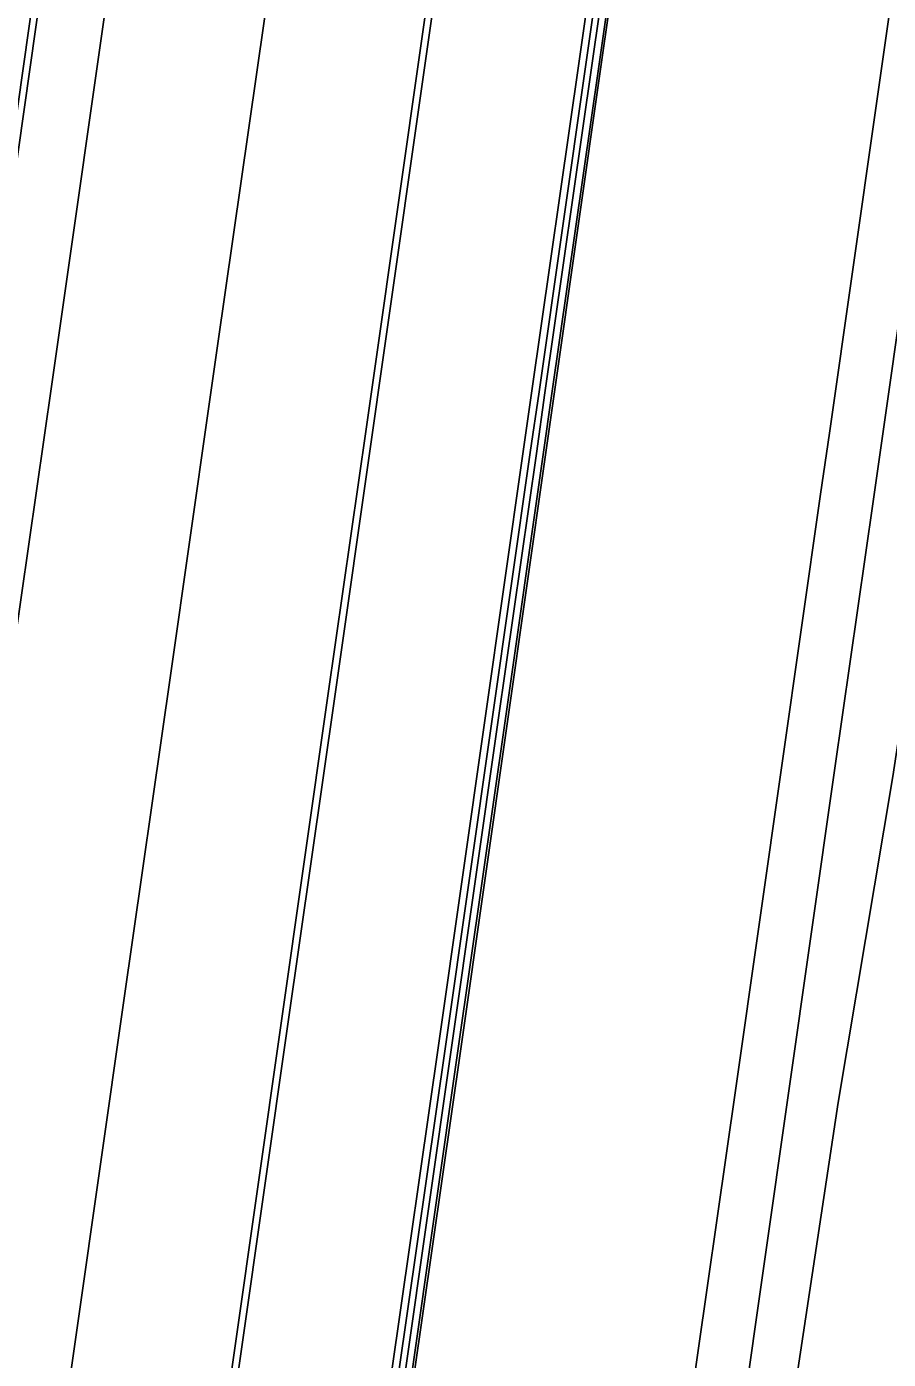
# Model space of a CAD drawing. Extents: x 1797478 to 1808916, y 246529 to 250952.
# Drawn here: x 1797985.5 to 1798050.6, y 249683 to 249783.7 of the extents above; entities that cross this region are included whole.
import ezdxf

# ---------------------------------------------------------------- set-up
doc = ezdxf.new("R2010")
doc.units = 0
for name, color, linetype in [('1', 7, 'Continuous'), ('60', 7, 'Continuous'), ('DTCH-LINBTM', 7, 'Continuous'), ('DTCH-LINFRSLP', 7, 'Continuous'), ('EDPV-LINE', 7, 'Continuous'), ('LIMT-CSLINE', 7, 'Continuous'), ('SHDR-UPAV', 7, 'Continuous')]:
    doc.layers.add(name, color=color, linetype=linetype)

msp = doc.modelspace()

# ---------------------------------------------------------------- linework, layer by layer
for points in [[(1797968.8, 249665.89), (1797971.93, 249687.83), (1797975.47, 249712.58), (1797979.01, 249737.33), (1797981.89, 249757.49), (1797982.54, 249762.07), (1797986.08, 249786.82), (1797989.62, 249811.57), (1797993.16, 249836.32), (1797996.7, 249861.07), (1798000.23, 249885.82), (1798000.78, 249889.64), (1798003.77, 249910.56), (1798007.31, 249935.3), (1798011.1, 249959.91), (1798015.29, 249984.46), (1798017.88, 249998.48), (1798019.9, 250008.93), (1798024.92, 250033.32), (1798030.35, 250057.63), (1798036.2, 250081.83), (1798042.45, 250105.94)], [(1797969.31, 249665.82), (1797972.45, 249687.75), (1797975.98, 249712.5), (1797979.52, 249737.25), (1797982.4, 249757.41), (1797983.06, 249762), (1797986.59, 249786.75), (1797990.13, 249811.5), (1797993.67, 249836.25), (1797997.2, 249860.99), (1798000.74, 249885.74), (1798001.28, 249889.57), (1798004.27, 249910.49), (1798007.81, 249935.23), (1798011.59, 249959.83), (1798015.78, 249984.37), (1798018.37, 249998.38), (1798020.39, 250008.84), (1798025.41, 250033.22), (1798030.84, 250057.51), (1798036.68, 250081.71), (1798042.92, 250105.81)], [(1797974.26, 249665.11), (1797977.4, 249687.05), (1797980.93, 249711.8), (1797984.47, 249736.54), (1797987.35, 249756.71), (1797988.01, 249761.29), (1797991.54, 249786.04), (1797995.08, 249810.79), (1797998.62, 249835.54), (1798002.15, 249860.29), (1798005.69, 249885.04), (1798006.23, 249888.87), (1798009.22, 249909.78), (1798012.76, 249934.51), (1798016.52, 249959.03), (1798020.7, 249983.49), (1798023.28, 249997.45), (1798025.29, 250007.87), (1798030.29, 250032.17), (1798035.71, 250056.38), (1798041.53, 250080.5), (1798047.75, 250104.52)], [(1797974.26, 249665.11), (1797977.4, 249687.05), (1797980.93, 249711.8), (1797984.47, 249736.54), (1797987.35, 249756.71), (1797988.01, 249761.29), (1797991.54, 249786.04), (1797995.08, 249810.79), (1797998.62, 249835.54), (1798002.15, 249860.29), (1798005.69, 249885.04), (1798006.23, 249888.87), (1798009.22, 249909.78), (1798012.76, 249934.51), (1798016.52, 249959.03), (1798020.7, 249983.49), (1798023.28, 249997.45), (1798025.29, 250007.87), (1798030.29, 250032.17), (1798035.71, 250056.38), (1798041.53, 250080.5), (1798047.75, 250104.52)], [(1797974.26, 249665.11), (1797977.4, 249687.05), (1797980.93, 249711.8), (1797984.47, 249736.54), (1797987.35, 249756.71), (1797988.01, 249761.29), (1797991.54, 249786.04), (1797995.08, 249810.79), (1797998.62, 249835.54), (1798002.15, 249860.29), (1798005.69, 249885.04), (1798006.23, 249888.87), (1798009.22, 249909.78), (1798012.76, 249934.51), (1798016.52, 249959.03), (1798020.7, 249983.49), (1798023.28, 249997.45), (1798025.29, 250007.87), (1798030.29, 250032.17), (1798035.71, 250056.38), (1798041.53, 250080.5), (1798047.75, 250104.52)], [(1797974.26, 249665.11), (1797977.4, 249687.05), (1797980.93, 249711.8), (1797984.47, 249736.54), (1797987.35, 249756.71), (1797988.01, 249761.29), (1797991.54, 249786.04), (1797995.08, 249810.79), (1797998.62, 249835.54), (1798002.15, 249860.29), (1798005.69, 249885.04), (1798006.23, 249888.87), (1798009.22, 249909.78), (1798012.76, 249934.51), (1798016.52, 249959.03), (1798020.7, 249983.49), (1798023.28, 249997.45), (1798025.29, 250007.87), (1798030.29, 250032.17), (1798035.71, 250056.38), (1798041.53, 250080.5), (1798047.75, 250104.52)], [(1797974.26, 249665.11), (1797977.4, 249687.05), (1797980.93, 249711.8), (1797984.47, 249736.54), (1797987.35, 249756.71), (1797988.01, 249761.29), (1797991.54, 249786.04), (1797995.08, 249810.79), (1797998.62, 249835.54), (1798002.15, 249860.29), (1798005.69, 249885.04), (1798006.23, 249888.87), (1798009.22, 249909.78), (1798012.76, 249934.51), (1798016.52, 249959.03), (1798020.7, 249983.49), (1798023.28, 249997.45), (1798025.29, 250007.87), (1798030.29, 250032.17), (1798035.71, 250056.38), (1798041.53, 250080.5), (1798047.75, 250104.52)], [(1797986.14, 249663.41), (1797989.28, 249685.35), (1797992.81, 249710.1), (1797996.35, 249734.85), (1797999.23, 249755.01), (1797999.89, 249759.6), (1798003.42, 249784.34), (1798006.96, 249809.09), (1798010.49, 249833.84), (1798014.03, 249858.59), (1798017.57, 249883.34), (1798018.11, 249887.17), (1798021.1, 249908.09), (1798024.64, 249932.79), (1798028.37, 249957.11), (1798032.51, 249981.37), (1798035.07, 249995.22), (1798037.07, 250005.55), (1798042.03, 250029.65), (1798047.39, 250053.67), (1798053.17, 250077.59), (1798059.34, 250101.41)], [(1797986.14, 249663.41), (1797989.28, 249685.35), (1797992.81, 249710.1), (1797996.35, 249734.85), (1797999.23, 249755.01), (1797999.89, 249759.6), (1798003.42, 249784.34), (1798006.96, 249809.09), (1798010.49, 249833.84), (1798014.03, 249858.59), (1798017.57, 249883.34), (1798018.11, 249887.17), (1798021.1, 249908.09), (1798024.64, 249932.79), (1798028.37, 249957.11), (1798032.51, 249981.37), (1798035.07, 249995.22), (1798037.07, 250005.55), (1798042.03, 250029.65), (1798047.39, 250053.67), (1798053.17, 250077.59), (1798059.34, 250101.41)], [(1797986.14, 249663.41), (1797989.28, 249685.35), (1797992.81, 249710.1), (1797996.35, 249734.85), (1797999.23, 249755.01), (1797999.89, 249759.6), (1798003.42, 249784.34), (1798006.96, 249809.09), (1798010.49, 249833.84), (1798014.03, 249858.59), (1798017.57, 249883.34), (1798018.11, 249887.17), (1798021.1, 249908.09), (1798024.64, 249932.79), (1798028.37, 249957.11), (1798032.51, 249981.37), (1798035.07, 249995.22), (1798037.07, 250005.55), (1798042.03, 250029.65), (1798047.39, 250053.67), (1798053.17, 250077.59), (1798059.34, 250101.41)], [(1797986.14, 249663.41), (1797989.28, 249685.35), (1797992.81, 249710.1), (1797996.35, 249734.85), (1797999.23, 249755.01), (1797999.89, 249759.6), (1798003.42, 249784.34), (1798006.96, 249809.09), (1798010.49, 249833.84), (1798014.03, 249858.59), (1798017.57, 249883.34), (1798018.11, 249887.17), (1798021.1, 249908.09), (1798024.64, 249932.79), (1798028.37, 249957.11), (1798032.51, 249981.37), (1798035.07, 249995.22), (1798037.07, 250005.55), (1798042.03, 250029.65), (1798047.39, 250053.67), (1798053.17, 250077.59), (1798059.34, 250101.41)], [(1797998.02, 249661.71), (1798001.16, 249683.65), (1798004.69, 249708.4), (1798008.23, 249733.15), (1798011.11, 249753.31), (1798011.77, 249757.9), (1798015.3, 249782.65), (1798018.84, 249807.4), (1798022.37, 249832.14), (1798025.91, 249856.89), (1798029.45, 249881.64), (1798029.99, 249885.47), (1798032.98, 249906.39), (1798036.51, 249931.07), (1798040.21, 249955.19), (1798044.32, 249979.25), (1798046.86, 249992.98), (1798048.84, 250003.23), (1798053.76, 250027.13), (1798059.08, 250050.95), (1798064.81, 250074.67), (1798070.93, 250098.3)], [(1797998.02, 249661.71), (1798001.16, 249683.65), (1798004.69, 249708.4), (1798008.23, 249733.15), (1798011.11, 249753.31), (1798011.77, 249757.9), (1798015.3, 249782.65), (1798018.84, 249807.4), (1798022.37, 249832.14), (1798025.91, 249856.89), (1798029.45, 249881.64), (1798029.99, 249885.47), (1798032.98, 249906.39), (1798036.51, 249931.07), (1798040.21, 249955.19), (1798044.32, 249979.25), (1798046.86, 249992.98), (1798048.84, 250003.23), (1798053.76, 250027.13), (1798059.08, 250050.95), (1798064.81, 250074.67), (1798070.93, 250098.3)], [(1797998.02, 249661.71), (1798001.16, 249683.65), (1798004.69, 249708.4), (1798008.23, 249733.15), (1798011.11, 249753.31), (1798011.77, 249757.9), (1798015.3, 249782.65), (1798018.84, 249807.4), (1798022.37, 249832.14), (1798025.91, 249856.89), (1798029.45, 249881.64), (1798029.99, 249885.47), (1798032.98, 249906.39), (1798036.51, 249931.07), (1798040.21, 249955.19), (1798044.32, 249979.25), (1798046.86, 249992.98), (1798048.84, 250003.23), (1798053.76, 250027.13), (1798059.08, 250050.95), (1798064.81, 250074.67), (1798070.93, 250098.3)], [(1797998.02, 249661.71), (1798001.16, 249683.65), (1798004.69, 249708.4), (1798008.23, 249733.15), (1798011.11, 249753.31), (1798011.77, 249757.9), (1798015.3, 249782.65), (1798018.84, 249807.4), (1798022.37, 249832.14), (1798025.91, 249856.89), (1798029.45, 249881.64), (1798029.99, 249885.47), (1798032.98, 249906.39), (1798036.51, 249931.07), (1798040.21, 249955.19), (1798044.32, 249979.25), (1798046.86, 249992.98), (1798048.84, 250003.23), (1798053.76, 250027.13), (1798059.08, 250050.95), (1798064.81, 250074.67), (1798070.93, 250098.3)], [(1797998.02, 249661.71), (1798001.16, 249683.65), (1798004.69, 249708.4), (1798008.23, 249733.15), (1798011.11, 249753.31), (1798011.77, 249757.9), (1798015.3, 249782.65), (1798018.84, 249807.4), (1798022.37, 249832.14), (1798025.91, 249856.89), (1798029.45, 249881.64), (1798029.99, 249885.47), (1798032.98, 249906.39), (1798036.51, 249931.07), (1798040.21, 249955.19), (1798044.32, 249979.25), (1798046.86, 249992.98), (1798048.84, 250003.23), (1798053.76, 250027.13), (1798059.08, 250050.95), (1798064.81, 250074.67), (1798070.93, 250098.3)], [(1797998.53, 249661.64), (1798001.66, 249683.58), (1798005.2, 249708.33), (1798008.74, 249733.08), (1798011.62, 249753.24), (1798012.27, 249757.83), (1798015.81, 249782.57), (1798019.35, 249807.32), (1798022.89, 249832.07), (1798026.43, 249856.82), (1798029.97, 249881.57), (1798030.52, 249885.4), (1798033.51, 249906.32), (1798037.04, 249930.99), (1798040.75, 249955.11), (1798044.86, 249979.15), (1798047.39, 249992.88), (1798049.37, 250003.13), (1798054.29, 250027.02), (1798059.61, 250050.83), (1798065.33, 250074.54), (1798071.46, 250098.16)], [(1798013.57, 249681.88), (1798017.1, 249706.63), (1798020.64, 249731.38), (1798023.52, 249751.54), (1798024.18, 249756.12), (1798027.71, 249780.87), (1798031.25, 249805.62), (1798034.79, 249830.37), (1798038.33, 249855.12), (1798041.87, 249879.87), (1798042.41, 249883.7), (1798045.41, 249904.62), (1798048.93, 249929.27), (1798052.61, 249953.18), (1798056.69, 249977.03), (1798059.2, 249990.64), (1798061.17, 250000.8), (1798066.04, 250024.5), (1798071.32, 250048.11), (1798076.99, 250071.62), (1798083.07, 250095.04)], [(1798014.03, 249681.81), (1798017.56, 249706.56), (1798021.1, 249731.31), (1798023.98, 249751.47), (1798024.63, 249756.06), (1798028.17, 249780.81), (1798031.71, 249805.56), (1798035.24, 249830.31), (1798038.78, 249855.05), (1798042.32, 249879.8), (1798042.86, 249883.63), (1798045.85, 249904.55), (1798049.38, 249929.21), (1798053.05, 249953.11), (1798057.12, 249976.95), (1798059.63, 249990.56), (1798061.59, 250000.72), (1798066.47, 250024.41), (1798071.75, 250048.01), (1798077.42, 250071.52), (1798083.49, 250094.93)], [(1798014.54, 249681.74), (1798018.08, 249706.49), (1798021.61, 249731.24), (1798024.49, 249751.4), (1798025.15, 249755.99), (1798028.69, 249780.73), (1798032.22, 249805.48), (1798035.76, 249830.23), (1798039.3, 249854.98), (1798042.84, 249879.73), (1798043.39, 249883.56), (1798046.38, 249904.48), (1798049.91, 249929.13), (1798053.58, 249953.02), (1798057.65, 249976.85), (1798060.17, 249990.46), (1798062.13, 250000.61), (1798067, 250024.29), (1798072.28, 250047.88), (1798077.95, 250071.39), (1798084.01, 250094.79)]]:
    msp.add_lwpolyline(points)
at = {"layer": '1'}
msp.add_lwpolyline([(1797986.14, 249663.41), (1797989.28, 249685.35), (1797992.81, 249710.1), (1797996.35, 249734.85), (1797999.23, 249755.01), (1797999.89, 249759.6), (1798003.42, 249784.34), (1798006.96, 249809.09), (1798010.49, 249833.84), (1798014.03, 249858.59), (1798017.57, 249883.34), (1798018.11, 249887.17), (1798021.1, 249908.09), (1798024.64, 249932.79), (1798028.37, 249957.11), (1798032.51, 249981.37), (1798035.07, 249995.22), (1798037.07, 250005.55), (1798042.03, 250029.65), (1798047.39, 250053.67), (1798053.17, 250077.59), (1798059.34, 250101.41)], dxfattribs=at)
at = {"layer": '60'}
msp.add_lwpolyline([(1798043.06, 249677.67), (1798046.79, 249702.39), (1798050.91, 249727.05), (1798053.97, 249747.19), (1798054.76, 249751.75), (1798058.3, 249776.5), (1798062.88, 249801.1), (1798067.21, 249825.74), (1798071.78, 249850.34), (1798076.31, 249874.95), (1798076.92, 249878.77), (1798080.62, 249899.58), (1798084.93, 249924.06), (1798088.96, 249947.29), (1798093.49, 249970.42), (1798096.43, 249983.59), (1798098.45, 249993.46), (1798103.31, 250016.5), (1798109.62, 250039.21), (1798116.3, 250061.79), (1798123.56, 250084.18), (1798131.17, 250106.42), (1798141.03, 250127.95), (1798153.17, 250148.61)], dxfattribs=at)
at = {"layer": 'DTCH-LINBTM'}
msp.add_lwpolyline([(1798039.47, 249678.18), (1798043, 249702.93), (1798046.54, 249727.68), (1798049.42, 249747.84), (1798050.08, 249752.42), (1798053.61, 249777.17), (1798057.15, 249801.92), (1798060.68, 249826.67), (1798064.22, 249851.42), (1798067.76, 249876.17), (1798068.3, 249880), (1798071.29, 249900.92), (1798074.81, 249925.52), (1798078.42, 249949), (1798082.42, 249972.41), (1798084.88, 249985.78), (1798086.81, 249995.75), (1798091.6, 250019.01), (1798096.78, 250042.19), (1798102.35, 250065.28), (1798108.31, 250088.27)], dxfattribs=at)
at = {"layer": 'DTCH-LINFRSLP'}
msp.add_lwpolyline([(1798035.51, 249678.74), (1798039.04, 249703.49), (1798042.58, 249728.24), (1798045.46, 249748.4), (1798046.12, 249752.99), (1798049.65, 249777.74), (1798053.19, 249802.49), (1798056.72, 249827.24), (1798060.26, 249851.98), (1798063.8, 249876.73), (1798064.34, 249880.56), (1798067.33, 249901.48), (1798070.85, 249926.09), (1798074.47, 249949.64), (1798078.48, 249973.12), (1798080.95, 249986.52), (1798082.89, 249996.52), (1798087.69, 250019.85), (1798092.88, 250043.1), (1798098.47, 250066.25), (1798104.45, 250089.31)], dxfattribs=at)
at = {"layer": 'EDPV-LINE'}
for points in [[(1797974.26, 249665.11), (1797977.4, 249687.05), (1797980.93, 249711.8), (1797984.47, 249736.54), (1797987.35, 249756.71), (1797988.01, 249761.29), (1797991.54, 249786.04), (1797995.08, 249810.79), (1797998.62, 249835.54), (1798002.15, 249860.29), (1798005.69, 249885.04), (1798006.23, 249888.87), (1798009.22, 249909.78), (1798012.76, 249934.51), (1798016.52, 249959.03), (1798020.7, 249983.49), (1798023.28, 249997.45), (1798025.29, 250007.87), (1798030.29, 250032.17), (1798035.71, 250056.38), (1798041.53, 250080.5), (1798047.75, 250104.52)], [(1797998.02, 249661.71), (1798001.16, 249683.65), (1798004.69, 249708.4), (1798008.23, 249733.15), (1798011.11, 249753.31), (1798011.77, 249757.9), (1798015.3, 249782.65), (1798018.84, 249807.4), (1798022.37, 249832.14), (1798025.91, 249856.89), (1798029.45, 249881.64), (1798029.99, 249885.47), (1798032.98, 249906.39), (1798036.51, 249931.07), (1798040.21, 249955.19), (1798044.32, 249979.25), (1798046.86, 249992.98), (1798048.84, 250003.23), (1798053.76, 250027.13), (1798059.08, 250050.95), (1798064.81, 250074.67), (1798070.93, 250098.3)], [(1797998.02, 249661.71), (1798001.16, 249683.65), (1798004.69, 249708.4), (1798008.23, 249733.15), (1798011.11, 249753.31), (1798011.77, 249757.9), (1798015.3, 249782.65), (1798018.84, 249807.4), (1798022.37, 249832.14), (1798025.91, 249856.89), (1798029.45, 249881.64), (1798029.99, 249885.47), (1798032.98, 249906.39), (1798036.51, 249931.07), (1798040.21, 249955.19), (1798044.32, 249979.25), (1798046.86, 249992.98), (1798048.84, 250003.23), (1798053.76, 250027.13), (1798059.08, 250050.95), (1798064.81, 250074.67), (1798070.93, 250098.3)]]:
    msp.add_lwpolyline(points, dxfattribs=at)
at = {"layer": 'LIMT-CSLINE'}
msp.add_lwpolyline([(1798131.17, 250106.42), (1798123.56, 250084.18), (1798116.3, 250061.79), (1798109.62, 250039.21), (1798103.31, 250016.5), (1798098.45, 249993.46), (1798096.43, 249983.59), (1798093.49, 249970.42), (1798088.96, 249947.29), (1798084.93, 249924.06), (1798080.62, 249899.58), (1798076.92, 249878.77), (1798076.31, 249874.95), (1798071.78, 249850.34), (1798067.21, 249825.74), (1798062.88, 249801.1), (1798058.3, 249776.5), (1798054.76, 249751.75), (1798053.97, 249747.19), (1798050.91, 249727.05), (1798046.79, 249702.39), (1798043.06, 249677.67)], dxfattribs=at)
at = {"layer": 'SHDR-UPAV'}
for points in [[(1798013.04, 249681.95), (1798016.57, 249706.7), (1798020.11, 249731.45), (1798022.99, 249751.61), (1798023.64, 249756.2), (1798027.18, 249780.95), (1798030.72, 249805.7), (1798034.25, 249830.45), (1798037.79, 249855.2), (1798041.33, 249879.94), (1798041.87, 249883.77), (1798044.86, 249904.69), (1798048.39, 249929.35), (1798052.06, 249953.27), (1798056.14, 249977.13), (1798058.65, 249990.75), (1798060.61, 250000.91), (1798065.49, 250024.62), (1798070.77, 250048.23), (1798076.45, 250071.76), (1798082.52, 250095.19)], [(1798013.04, 249681.95), (1798016.57, 249706.7), (1798020.11, 249731.45), (1798022.99, 249751.61), (1798023.64, 249756.2), (1798027.18, 249780.95), (1798030.72, 249805.7), (1798034.25, 249830.45), (1798037.79, 249855.2), (1798041.33, 249879.94), (1798041.87, 249883.77), (1798044.86, 249904.69), (1798048.39, 249929.35), (1798052.06, 249953.27), (1798056.14, 249977.13), (1798058.65, 249990.75), (1798060.61, 250000.91), (1798065.49, 250024.62), (1798070.77, 250048.23), (1798076.45, 250071.76), (1798082.52, 250095.19)], [(1798014.72, 249681.71), (1798018.26, 249706.46), (1798021.79, 249731.21), (1798024.67, 249751.37), (1798025.33, 249755.96), (1798028.86, 249780.71), (1798032.4, 249805.46), (1798035.94, 249830.21), (1798039.47, 249854.96), (1798043.01, 249879.7), (1798043.56, 249883.53), (1798046.54, 249904.45), (1798050.07, 249929.11), (1798053.74, 249953), (1798057.81, 249976.83), (1798060.32, 249990.43), (1798062.28, 250000.58), (1798067.15, 250024.26), (1798072.43, 250047.85), (1798078.1, 250071.35), (1798084.16, 250094.75)]]:
    msp.add_lwpolyline(points, dxfattribs=at)

doc.saveas('drawing.dxf')
